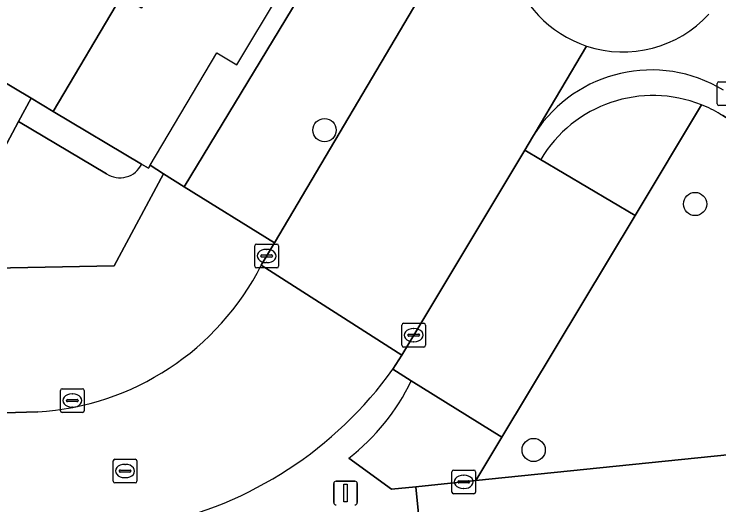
# Model space of a CAD drawing. Extents: x 158455 to 159797, y 387218 to 388672.
# Drawn here: x 159255.07 to 159284.74, y 388119.63 to 388140.31 of the extents above; entities that cross this region are included whole.
import ezdxf

# ---------------------------------------------------------------- set-up
doc = ezdxf.new("R2010")
doc.units = 0
for name, color, linetype in [('IMGEO_Boom', 7, 'Continuous'), ('IMGEO_Erf', 7, 'Continuous'), ('IMGEO_Groenvoorziening', 7, 'Continuous'), ('IMGEO_Kolk', 7, 'Continuous'), ('IMGEO_Lichtmast', 7, 'Continuous'), ('IMGEO_Pand', 7, 'Continuous'), ('IMGEO_Pand_overbouw', 7, 'Continuous'), ('IMGEO_Parkeervlak_open', 7, 'Continuous'), ('IMGEO_Rijbaan_lokaal_open', 7, 'Continuous'), ('IMGEO_Rioolput', 7, 'Continuous'), ('IMGEO_Verkeerseiland_open', 7, 'Continuous'), ('IMGEO_Voetpad_open', 7, 'Continuous')]:
    doc.layers.add(name, color=color, linetype=linetype)

msp = doc.modelspace()

# ---------------------------------------------------------------- linework, layer by layer
at = {"layer": 'IMGEO_Boom'}
for centre in [(159268.142, 388135.42), (159283.74, 388132.309), (159276.944, 388121.948)]:
    msp.add_circle(centre, 0.489, dxfattribs=at)
at = {"layer": 'IMGEO_Erf'}
for points in [[(159259.599, 388141.075), (159256.721, 388136.209), (159260.444, 388133.994), (159260.731, 388133.823), (159260.801, 388133.941), (159261.364, 388133.584), (159262.234, 388133.033), (159269.716, 388145.391)], [(159254.644, 388134.622), (159255.261, 388135.78), (159255.787, 388136.765), (159251.192, 388139.499)]]:
    msp.add_lwpolyline(points, dxfattribs=at)
at = {"layer": 'IMGEO_Groenvoorziening'}
for points in [[(159284.012, 388136.487), (159281.214, 388131.826), (159275.605, 388122.483), (159274.509, 388120.657), (159275.751, 388120.784), (159288.529, 388122.094), (159300.494, 388123.296), (159301.957, 388125.671), (159297.206, 388128.559), (159295.179, 388127.803), (159285.778, 388133.515), (159285.421, 388135.72), (159284.905, 388136.033), (159284.799, 388136.097)], [(159277.239, 388134.18), (159281.214, 388131.826), (159284.012, 388136.487)], [(159269.167, 388121.603), (159270.955, 388120.292), (159271.985, 388120.398), (159274.509, 388120.657), (159275.605, 388122.483), (159271.79, 388124.866)]]:
    msp.add_lwpolyline(points, dxfattribs=at)
for centre, radius, start, end in [((159281.972, 388131.381), 5.498, 68.2169, 149.4025), ((159281.986, 388131.409), 5.467, 59.0319, 68.2464), ((159263.657, 388128.718), 9, 307.7554, 334.6557)]:
    msp.add_arc(centre, radius, start, end, dxfattribs=at)
at = {"layer": 'IMGEO_Kolk'}
for p, q in [((159284.742, 388137.457), (159285.594, 388137.457)), ((159284.667, 388136.531), (159284.667, 388137.383)), ((159285.594, 388136.457), (159284.742, 388136.457)), ((159265.204, 388129.693), (159265.204, 388130.545)), ((159265.279, 388130.619), (159266.131, 388130.619)), ((159265.692, 388130.399), (159265.717, 388130.399)), ((159266.205, 388130.545), (159266.205, 388129.693)), ((159265.463, 388130.113), (159265.463, 388130.125)), ((159265.901, 388130.076), (159265.503, 388130.076)), ((159265.506, 388130.162), (159265.904, 388130.162)), ((159265.947, 388130.125), (159265.947, 388130.113)), ((159265.715, 388129.839), (159265.69, 388129.839)), ((159266.131, 388129.619), (159265.279, 388129.619)), ((159271.394, 388126.359), (159271.394, 388127.211)), ((159271.469, 388127.285), (159272.321, 388127.285)), ((159272.395, 388127.211), (159272.395, 388126.359)), ((159271.653, 388126.779), (159271.653, 388126.791)), ((159271.696, 388126.828), (159272.094, 388126.828)), ((159271.882, 388127.065), (159271.907, 388127.065)), ((159272.137, 388126.791), (159272.137, 388126.779)), ((159272.091, 388126.742), (159271.693, 388126.742)), ((159271.905, 388126.505), (159271.88, 388126.505)), ((159272.321, 388126.285), (159271.469, 388126.285)), ((159257.024, 388123.603), (159257.024, 388124.455)), ((159257.099, 388124.529), (159257.951, 388124.529)), ((159258.025, 388124.455), (159258.025, 388123.603)), ((159257.512, 388124.309), (159257.537, 388124.309)), ((159257.283, 388124.023), (159257.283, 388124.035)), ((159257.721, 388123.986), (159257.323, 388123.986)), ((159257.326, 388124.072), (159257.724, 388124.072)), ((159257.767, 388124.035), (159257.767, 388124.023)), ((159257.951, 388123.529), (159257.099, 388123.529)), ((159257.535, 388123.749), (159257.51, 388123.749)), ((159273.499, 388120.177), (159273.499, 388121.029)), ((159273.574, 388121.103), (159274.426, 388121.103)), ((159273.987, 388120.883), (159274.012, 388120.883)), ((159274.5, 388121.029), (159274.5, 388120.177)), ((159273.758, 388120.597), (159273.758, 388120.609)), ((159274.196, 388120.56), (159273.798, 388120.56)), ((159273.801, 388120.646), (159274.199, 388120.646)), ((159274.242, 388120.609), (159274.242, 388120.597)), ((159274.01, 388120.323), (159273.985, 388120.323)), ((159274.426, 388120.103), (159273.574, 388120.103))]:
    msp.add_line(p, q, dxfattribs=at)
for points in [[(159284.742, 388137.457), (159285.594, 388137.457)], [(159284.667, 388136.531), (159284.667, 388137.383)], [(159285.594, 388136.457), (159284.742, 388136.457)], [(159265.204, 388129.693), (159265.204, 388130.545)], [(159265.279, 388130.619), (159266.131, 388130.619)], [(159266.205, 388130.545), (159266.205, 388129.693)], [(159266.131, 388129.619), (159265.279, 388129.619)], [(159271.394, 388126.359), (159271.394, 388127.211)], [(159271.469, 388127.285), (159272.321, 388127.285)], [(159272.395, 388127.211), (159272.395, 388126.359)], [(159272.321, 388126.285), (159271.469, 388126.285)], [(159257.024, 388123.603), (159257.024, 388124.455)], [(159257.099, 388124.529), (159257.951, 388124.529)], [(159258.025, 388124.455), (159258.025, 388123.603)], [(159257.951, 388123.529), (159257.099, 388123.529)], [(159273.499, 388120.177), (159273.499, 388121.029)], [(159273.574, 388121.103), (159274.426, 388121.103)], [(159274.5, 388121.029), (159274.5, 388120.177)], [(159274.426, 388120.103), (159273.574, 388120.103)]]:
    msp.add_lwpolyline(points, dxfattribs=at)
for centre, radius, start, end in [((159284.744, 388137.381), 0.0765, 91.552, 178.448), ((159284.744, 388137.381), 0.0765, 91.552, 178.448), ((159284.744, 388136.533), 0.0765, 181.552, 268.448), ((159284.744, 388136.533), 0.0765, 181.552, 268.448), ((159265.281, 388130.543), 0.0765, 91.552, 178.448), ((159265.281, 388130.543), 0.0765, 91.552, 178.448), ((159266.129, 388130.543), 0.0765, 1.552, 88.448), ((159266.129, 388130.543), 0.0765, 1.552, 88.448), ((159265.503, 388130.122), 0.0403, 85.8775, 175.7526), ((159265.5, 388130.112), 0.0366, 178.938, 274.7102), ((159265.904, 388130.119), 0.043, 264.8664, 352.4533), ((159265.908, 388130.124), 0.0386, 1.7309, 96.639), ((159265.281, 388129.695), 0.0765, 181.552, 268.448), ((159265.281, 388129.695), 0.0765, 181.552, 268.448), ((159266.129, 388129.695), 0.0765, 271.552, 358.448), ((159266.129, 388129.695), 0.0765, 271.552, 358.448), ((159271.471, 388127.209), 0.0765, 91.552, 178.448), ((159271.471, 388127.209), 0.0765, 91.552, 178.448), ((159272.319, 388127.209), 0.0765, 1.552, 88.448), ((159272.319, 388127.209), 0.0765, 1.552, 88.448), ((159271.693, 388126.788), 0.0403, 85.8775, 175.7526), ((159271.69, 388126.778), 0.0366, 178.938, 274.7102), ((159272.094, 388126.785), 0.043, 264.8664, 352.4533), ((159272.098, 388126.79), 0.0386, 1.7309, 96.639), ((159271.471, 388126.361), 0.0765, 181.552, 268.448), ((159271.471, 388126.361), 0.0765, 181.552, 268.448), ((159272.319, 388126.361), 0.0765, 271.552, 358.448), ((159272.319, 388126.361), 0.0765, 271.552, 358.448), ((159257.101, 388124.453), 0.0765, 91.552, 178.448), ((159257.101, 388124.453), 0.0765, 91.552, 178.448), ((159257.949, 388124.453), 0.0765, 1.552, 88.448), ((159257.949, 388124.453), 0.0765, 1.552, 88.448), ((159257.323, 388124.032), 0.0403, 85.8775, 175.7526), ((159257.32, 388124.022), 0.0366, 178.938, 274.7102), ((159257.724, 388124.029), 0.043, 264.8664, 352.4533), ((159257.728, 388124.034), 0.0386, 1.7309, 96.639), ((159257.101, 388123.605), 0.0765, 181.552, 268.448), ((159257.101, 388123.605), 0.0765, 181.552, 268.448), ((159257.949, 388123.605), 0.0765, 271.552, 358.448), ((159257.949, 388123.605), 0.0765, 271.552, 358.448), ((159273.576, 388121.027), 0.0765, 91.552, 178.448), ((159273.576, 388121.027), 0.0765, 91.552, 178.448), ((159274.424, 388121.027), 0.0765, 1.552, 88.448), ((159274.424, 388121.027), 0.0765, 1.552, 88.448), ((159273.798, 388120.606), 0.0403, 85.8775, 175.7526), ((159273.795, 388120.596), 0.0366, 178.938, 274.7102), ((159274.199, 388120.603), 0.043, 264.8664, 352.4533), ((159274.203, 388120.608), 0.0386, 1.7309, 96.639), ((159273.576, 388120.179), 0.0765, 181.552, 268.448), ((159273.576, 388120.179), 0.0765, 181.552, 268.448), ((159274.424, 388120.179), 0.0765, 271.552, 358.448), ((159274.424, 388120.179), 0.0765, 271.552, 358.448)]:
    msp.add_arc(centre, radius, start, end, dxfattribs=at)
for centre, major_axis, ratio, start_param, end_param in [((159265.691, 388130.119), (-0.387, 0.002), 0.722429, 4.712389, 7.853982), ((159265.716, 388130.119), (-0.39, 0.002), 0.717154, 1.570796, 4.712389), ((159271.881, 388126.785), (-0.387, 0.002), 0.722429, 4.712389, 7.853982), ((159271.906, 388126.785), (-0.39, 0.002), 0.717154, 1.570796, 4.712389), ((159257.511, 388124.029), (-0.387, 0.002), 0.722429, 4.712389, 7.853982), ((159257.536, 388124.029), (-0.39, 0.002), 0.717154, 1.570796, 4.712389), ((159273.986, 388120.603), (-0.387, 0.002), 0.722429, 4.712389, 7.853982), ((159274.011, 388120.603), (-0.39, 0.002), 0.717154, 1.570796, 4.712389)]:
    msp.add_ellipse(centre, major_axis=major_axis, ratio=ratio, start_param=start_param, end_param=end_param, dxfattribs=at)
at = {"layer": 'IMGEO_Lichtmast'}
for p, q in [((159268.628, 388120.633), (159269.418, 388120.633)), ((159269.418, 388120.633), (159268.628, 388120.633)), ((159268.528, 388119.733), (159268.528, 388120.533)), ((159268.528, 388120.533), (159268.528, 388119.733)), ((159269.518, 388120.533), (159269.518, 388119.733)), ((159269.518, 388119.733), (159269.518, 388120.533))]:
    msp.add_line(p, q, dxfattribs=at)
msp.add_lwpolyline([(159268.948, 388120.508), (159269.098, 388120.508), (159269.098, 388119.758), (159268.948, 388119.758), (159268.948, 388120.508)], dxfattribs=at)
for centre, start, end in [((159268.628, 388120.533), 90, 180), ((159268.628, 388120.533), 90, 180), ((159269.418, 388120.533), 0, 90), ((159269.418, 388120.533), 360, 90), ((159268.628, 388119.733), 180, 270), ((159268.628, 388119.733), 180, 270), ((159269.418, 388119.733), 270, 0), ((159269.418, 388119.733), 270, 0)]:
    msp.add_arc(centre, 0.1, start, end, dxfattribs=at)
at = {"layer": 'IMGEO_Pand'}
msp.add_lwpolyline([(159258.637, 388151.97), (159255.936, 388147.431), (159253.776, 388148.717), (159251.906, 388145.575), (159254.049, 388144.3), (159251.192, 388139.499), (159255.787, 388136.765), (159256.721, 388136.209), (159259.599, 388141.075), (159260.44, 388140.578), (159262.068, 388143.331), (159261.212, 388143.838), (159264.12, 388148.755)], close=True, dxfattribs=at)
at = {"layer": 'IMGEO_Pand_overbouw'}
msp.add_lwpolyline([(159264.12, 388148.755), (159261.212, 388143.838), (159262.068, 388143.331), (159260.44, 388140.578), (159259.599, 388141.075), (159256.721, 388136.209), (159260.444, 388133.994), (159260.731, 388133.823), (159260.801, 388133.941), (159263.615, 388138.67), (159264.455, 388138.17), (159266.286, 388141.248), (159265.374, 388141.79), (159268.114, 388146.395), (159267.516, 388146.751), (159265.959, 388147.677)], close=True, dxfattribs=at)
at = {"layer": 'IMGEO_Parkeervlak_open'}
for points in [[(159258.964, 388133.585), (159255.261, 388135.78), (159254.644, 388134.622), (159245.309, 388134.442), (159245.366, 388131.493)], [(159244.284, 388130.521), (159243.985, 388130.515), (159244.005, 388129.415), (159259.291, 388129.71), (159261.364, 388133.584), (159260.801, 388133.941), (159260.731, 388133.823), (159260.444, 388133.994)], [(159271.79, 388124.866), (159271.017, 388125.349)], [(159271.985, 388120.398), (159270.955, 388120.292), (159269.167, 388121.603)], [(159265.972, 388116.594), (159266.621, 388116.658), (159266.602, 388116.851), (159272.28, 388117.407), (159271.985, 388120.398)]]:
    msp.add_lwpolyline(points, dxfattribs=at)
msp.add_lwpolyline([(159276.566, 388134.577), (159271.392, 388125.943), (159271.017, 388125.349), (159271.79, 388124.866), (159275.605, 388122.483), (159281.214, 388131.826), (159277.239, 388134.18)], close=True, dxfattribs=at)
for centre, radius, start, end in [((159259.529, 388134.423), 1.011, 236.0338, 334.8626), ((159257.611, 388134.953), 16.491, 281.7726, 324.3822), ((159263.657, 388128.718), 9, 307.7554, 334.6557)]:
    msp.add_arc(centre, radius, start, end, dxfattribs=at)
at = {"layer": 'IMGEO_Rijbaan_lokaal_open'}
for points in [[(159299.357, 388186.658), (159299.2, 388186.29), (159291.698, 388172.984), (159291.387, 388172.458), (159288.09, 388166.885), (159284.123, 388160.416), (159272.47, 388141.59), (159266.034, 388130.677), (159265.477, 388129.733), (159271.392, 388125.943), (159276.566, 388134.577), (159276.892, 388135.12), (159277.007, 388135.304), (159279.173, 388138.961)], [(159279.173, 388138.961), (159277.007, 388135.304)], [(159271.017, 388125.349), (159271.392, 388125.943), (159265.477, 388129.733)], [(159256.069, 388123.556), (159251.328, 388123.408), (159244.113, 388123.358), (159236.767, 388123.269), (159233.051, 388123.204), (159229.043, 388123.03), (159226.055, 388122.915), (159223.337, 388122.709), (159217.303, 388122.28), (159217.229, 388122.269), (159205.089, 388121.196), (159205, 388121.195), (159196.552, 388120.39), (159190.526, 388119.63), (159182.23, 388118.443), (159179.498, 388118.06), (159177.862, 388117.83), (159170.542, 388116.526), (159171.523, 388114.211), (159133.733, 388105.65), (159132.8, 388106.224)]]:
    msp.add_lwpolyline(points, dxfattribs=at)
for centre, radius, start, end in [((159280.705, 388143.601), 4.886, 137.777, 251.7336), ((159280.705, 388143.601), 4.886, 137.777, 251.7336), ((159280.703, 388143.602), 4.887, 251.7484, 317.6367), ((159280.703, 388143.602), 4.887, 251.7484, 317.6367), ((159281.896, 388132.121), 5.833, 58.6308, 146.9346), ((159255.393, 388134.838), 11.303, 273.4281, 333.1472), ((159257.611, 388134.953), 16.491, 281.7726, 324.3822)]:
    msp.add_arc(centre, radius, start, end, dxfattribs=at)
at = {"layer": 'IMGEO_Rioolput'}
for p, q in [((159259.245, 388120.635), (159259.245, 388121.487)), ((159259.32, 388121.561), (159260.172, 388121.561)), ((159260.246, 388121.487), (159260.246, 388120.635)), ((159259.733, 388121.341), (159259.758, 388121.341)), ((159259.504, 388121.055), (159259.504, 388121.067)), ((159259.942, 388121.018), (159259.544, 388121.018)), ((159259.547, 388121.104), (159259.945, 388121.104)), ((159259.988, 388121.067), (159259.988, 388121.055)), ((159260.172, 388120.561), (159259.32, 388120.561)), ((159259.756, 388120.781), (159259.731, 388120.781))]:
    msp.add_line(p, q, dxfattribs=at)
for points in [[(159259.245, 388120.635), (159259.245, 388121.487)], [(159259.32, 388121.561), (159260.172, 388121.561)], [(159260.246, 388121.487), (159260.246, 388120.635)], [(159260.172, 388120.561), (159259.32, 388120.561)]]:
    msp.add_lwpolyline(points, dxfattribs=at)
for centre, radius, start, end in [((159259.322, 388121.485), 0.0765, 91.552, 178.448), ((159259.322, 388121.485), 0.0765, 91.552, 178.448), ((159260.17, 388121.485), 0.0765, 1.552, 88.448), ((159260.17, 388121.485), 0.0765, 1.552, 88.448), ((159259.544, 388121.064), 0.0403, 85.8775, 175.7526), ((159259.541, 388121.054), 0.0366, 178.938, 274.7102), ((159259.945, 388121.061), 0.043, 264.8664, 352.4533), ((159259.949, 388121.066), 0.0386, 1.7309, 96.639), ((159259.322, 388120.637), 0.0765, 181.552, 268.448), ((159259.322, 388120.637), 0.0765, 181.552, 268.448), ((159260.17, 388120.637), 0.0765, 271.552, 358.448), ((159260.17, 388120.637), 0.0765, 271.552, 358.448)]:
    msp.add_arc(centre, radius, start, end, dxfattribs=at)
for centre, major_axis, ratio, start_param, end_param in [((159259.732, 388121.061), (-0.387, 0.002), 0.722429, 4.712389, 7.853982), ((159259.757, 388121.061), (-0.39, 0.002), 0.717154, 1.570796, 4.712389)]:
    msp.add_ellipse(centre, major_axis=major_axis, ratio=ratio, start_param=start_param, end_param=end_param, dxfattribs=at)
at = {"layer": 'IMGEO_Verkeerseiland_open'}
msp.add_lwpolyline([(159260.444, 388133.994), (159256.721, 388136.209), (159255.787, 388136.765), (159255.261, 388135.78), (159258.964, 388133.585)], dxfattribs=at)
msp.add_arc((159259.529, 388134.423), 1.011, 236.0338, 334.8626, dxfattribs=at)
at = {"layer": 'IMGEO_Voetpad_open'}
msp.add_lwpolyline([(159284.123, 388160.416), (159288.09, 388166.885), (159291.387, 388172.458), (159289.028, 388173.867), (159288.172, 388174.377), (159285.191, 388176.16), (159282.646, 388171.929), (159267.516, 388146.751), (159268.114, 388146.395), (159269.716, 388145.391), (159262.234, 388133.033), (159266.034, 388130.677), (159272.47, 388141.59)], close=True, dxfattribs=at)
for points in [[(159284.799, 388136.097), (159284.905, 388136.033), (159285.421, 388135.72), (159285.778, 388133.515), (159295.179, 388127.803), (159297.206, 388128.559), (159301.957, 388125.671), (159300.494, 388123.296), (159288.529, 388122.094), (159275.751, 388120.784), (159274.509, 388120.657), (159271.985, 388120.398), (159272.28, 388117.407), (159274.139, 388117.589), (159276.116, 388115.858), (159276.216, 388115.398), (159286.342, 388116.443), (159286.343, 388116.912), (159288.095, 388119.038), (159304.811, 388120.757)], [(159277.007, 388135.304), (159276.892, 388135.12), (159276.566, 388134.577), (159277.239, 388134.18)], [(159265.477, 388129.733), (159266.034, 388130.677), (159262.234, 388133.033), (159261.364, 388133.584), (159259.291, 388129.71), (159244.005, 388129.415), (159244.015, 388128.873), (159244.032, 388127.953), (159214.713, 388127.235), (159212.953, 388127.192), (159213.022, 388126.037)], [(159217.303, 388122.28), (159223.337, 388122.709), (159226.055, 388122.915), (159229.043, 388123.03), (159233.051, 388123.204), (159236.767, 388123.269), (159244.113, 388123.358), (159251.328, 388123.408), (159256.069, 388123.556)]]:
    msp.add_lwpolyline(points, dxfattribs=at)
for centre, radius, start, end in [((159281.896, 388132.121), 5.833, 58.6308, 146.9346), ((159281.972, 388131.381), 5.498, 68.2169, 149.4025), ((159281.986, 388131.409), 5.467, 59.0319, 68.2464), ((159255.393, 388134.838), 11.303, 273.4281, 333.1472)]:
    msp.add_arc(centre, radius, start, end, dxfattribs=at)

doc.saveas('drawing.dxf')
